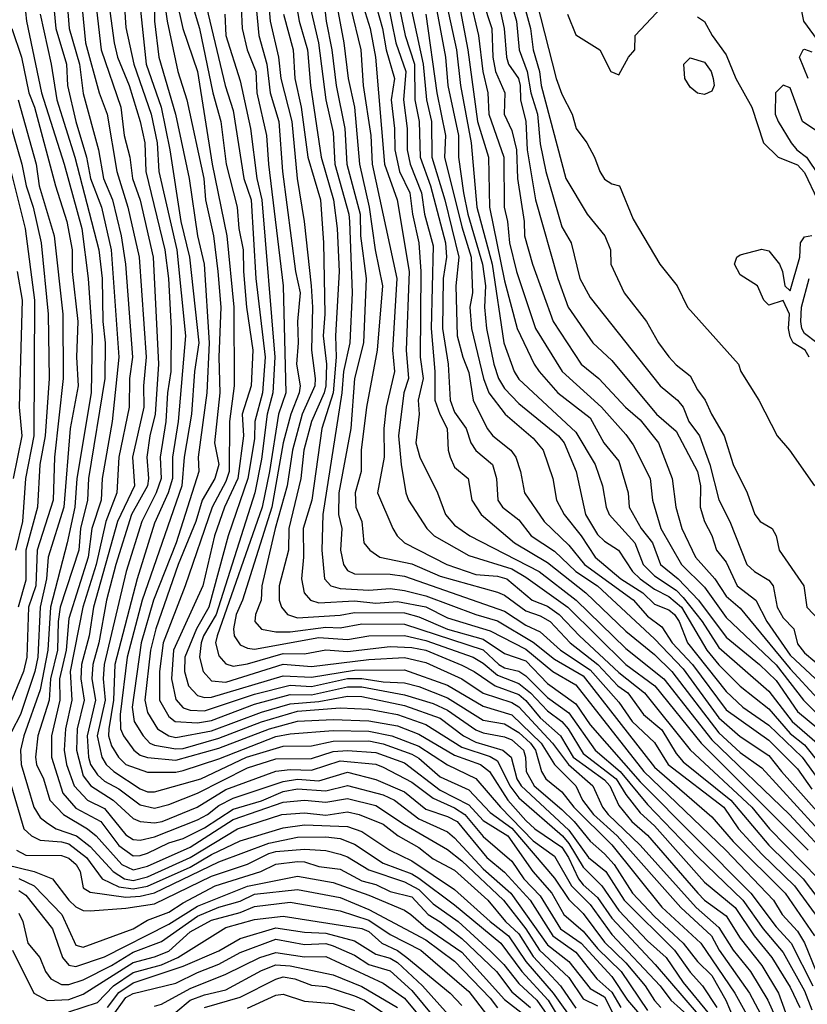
# Model space of a CAD drawing. Header units: metres. Extents: x -51132 to -49532, y -231222 to -229437.
# Tile 503 of 656: x -49633 to -49578, y -230278 to -230209. Entities that reach past the tile are written whole.
import ezdxf

# ---------------------------------------------------------------- set-up
doc = ezdxf.new("R2010")
doc.units = ezdxf.units.M
for name, color, linetype in [('CONTOUR_HALF', 8, 'Continuous'), ('CONTOUR_INDEX', 1, 'Continuous'), ('CONTOUR_INTER', 3, 'Continuous')]:
    doc.layers.add(name, color=color, linetype=linetype)

msp = doc.modelspace()

# ---------------------------------------------------------------- linework, layer by layer
at = {"layer": 'CONTOUR_HALF'}
for points, elevation in [([(-49603.535, -230201.259), (-49601.64, -230211.259), (-49600.973, -230216.259), (-49600.205, -230218.759), (-49600.139, -230222.259), (-49599.08, -230227.41), (-49598.2, -230230.759), (-49597.007, -230233.259), (-49596.659, -230233.759), (-49595.341, -230235.259), (-49593.08, -230237.013), (-49592.125, -230238.759), (-49591.08, -230240.027), (-49590.437, -230242.259), (-49590.365, -230243.259), (-49589.524, -230244.759), (-49588.734, -230245.759), (-49588.176, -230247.259), (-49586.93, -230248.259), (-49585.509, -230249.759), (-49583.58, -230252.344), (-49581.243, -230254.259), (-49580.08, -230255.376), (-49578.58, -230257.559), (-49577.08, -230258.781)], 32.5), ([(-49629.04, -230204.259), (-49628.417, -230210.759), (-49627.463, -230214.259), (-49626.895, -230215.759), (-49626.206, -230219.759), (-49625.444, -230222.259), (-49624.656, -230225.759), (-49624.17, -230232.759), (-49624.343, -230234.759), (-49624.319, -230236.259), (-49625.117, -230239.759), (-49624.969, -230241.759), (-49626.178, -230244.259), (-49627.854, -230250.259), (-49628.163, -230252.259), (-49628.689, -230254.259), (-49628.745, -230255.259), (-49628.506, -230256.759), (-49628.983, -230258.759), (-49629.043, -230260.259), (-49628.58, -230262.044), (-49628.044, -230262.759), (-49626.466, -230263.759), (-49625.08, -230265.043), (-49624.58, -230265.26), (-49623.58, -230265.346), (-49623.04, -230265.259), (-49620.596, -230264.259), (-49618.58, -230263.01), (-49615.08, -230261.732), (-49614.08, -230261.608), (-49612.58, -230261.663), (-49610.58, -230261.014), (-49608.08, -230261.246), (-49607.58, -230261.453), (-49605.58, -230262.498), (-49604.08, -230263.625), (-49602.58, -230264.285), (-49601.85, -230264.759), (-49600.58, -230266.297), (-49598.58, -230268.016), (-49597.735, -230269.259), (-49596.58, -230270.464), (-49595.165, -230272.759), (-49593.728, -230273.759), (-49591.58, -230276.095), (-49590.466, -230277.759), (-49589.08, -230279.395)], 46.5), ([(-49630.96, -230204.759), (-49630.488, -230209.759), (-49629.739, -230212.259), (-49629.672, -230213.759), (-49629.088, -230216.259), (-49628.339, -230218.759), (-49628.055, -230220.259), (-49627.288, -230222.259), (-49626.611, -230225.259), (-49626.077, -230232.759), (-49626.545, -230237.259), (-49627.243, -230241.259), (-49627.32, -230242.759), (-49627.976, -230244.759), (-49628.23, -230246.759), (-49629.58, -230251.043), (-49629.756, -230253.259), (-49630.236, -230255.259), (-49630.195, -230256.759), (-49630.796, -230259.259), (-49630.791, -230260.759), (-49629.985, -230263.259), (-49629.08, -230264.315), (-49627.325, -230265.259), (-49626.08, -230266.93), (-49625.08, -230267.652), (-49624.58, -230267.642), (-49624.08, -230267.469), (-49622.58, -230266.74), (-49621.58, -230266.432), (-49620.08, -230265.691), (-49618.08, -230264.39), (-49616.08, -230263.803), (-49614.58, -230263.162), (-49613.58, -230262.973), (-49611.58, -230263.111), (-49610.08, -230262.736), (-49607.58, -230263.396), (-49606.779, -230263.759), (-49605.08, -230265.056), (-49603.08, -230265.969), (-49602.58, -230266.399), (-49600.58, -230268.556), (-49598.631, -230270.259), (-49596.08, -230273.87), (-49594.58, -230275.04), (-49593.08, -230276.944), (-49592.08, -230277.531), (-49591.455, -230278.759)], 47.5), ([(-49627.221, -230204.759), (-49626.407, -230210.759), (-49626.173, -230211.759), (-49625.344, -230213.759), (-49624.574, -230216.259), (-49624.256, -230217.759), (-49624.187, -230219.759), (-49622.849, -230225.259), (-49622.603, -230227.259), (-49622.412, -230230.759), (-49622.448, -230233.759), (-49622.676, -230235.259), (-49622.785, -230237.259), (-49623.184, -230239.759), (-49623.118, -230241.259), (-49623.458, -230242.259), (-49624.465, -230244.259), (-49625.566, -230247.759), (-49627.099, -230254.259), (-49627.183, -230255.259), (-49627.031, -230256.759), (-49627.593, -230259.259), (-49627.27, -230260.759), (-49626.956, -230261.259), (-49626.431, -230261.759), (-49624.58, -230262.959), (-49624.08, -230263.175), (-49623.58, -230263.186), (-49620.341, -230262.259), (-49617.138, -230260.759), (-49614.58, -230259.978), (-49612.58, -230259.962), (-49611.08, -230259.628), (-49608.58, -230259.61), (-49607.58, -230259.819), (-49605.58, -230260.545), (-49605.08, -230260.823), (-49603.58, -230262.117), (-49601.58, -230263.028), (-49600.08, -230264.616), (-49598.58, -230265.729), (-49595.58, -230269.221), (-49594.58, -230270.698), (-49593.58, -230271.695), (-49592.08, -230273.692), (-49590.58, -230275.147), (-49589.231, -230276.759), (-49588.58, -230277.786), (-49588.14, -230278.259)], 45.5), ([(-49623.326, -230204.759), (-49622.692, -230209.259), (-49621.946, -230212.759), (-49621.327, -230214.759), (-49620.131, -230220.259), (-49620.011, -230221.759), (-49619.453, -230224.259), (-49619.142, -230226.759), (-49618.932, -230229.259), (-49619.076, -230232.759), (-49619.017, -230235.259), (-49619.38, -230238.759), (-49619.088, -230240.259), (-49619.353, -230241.259), (-49620.232, -230242.759), (-49620.691, -230244.259), (-49621.919, -230247.259), (-49623.497, -230251.759), (-49623.857, -230253.259), (-49624.251, -230256.759), (-49624.08, -230257.617), (-49623.376, -230258.759), (-49622.58, -230259.254), (-49622.08, -230259.366), (-49619.58, -230258.901), (-49616.08, -230257.59), (-49614.08, -230257.006), (-49612.08, -230256.865), (-49610.08, -230256.49), (-49609.08, -230256.508), (-49606.08, -230257.137), (-49603.58, -230258.027), (-49601.958, -230259.259), (-49601.08, -230259.692), (-49599.204, -230260.259), (-49598.619, -230260.759), (-49598.223, -230262.259), (-49597.911, -230262.759), (-49594.58, -230265.848), (-49593.202, -230267.759), (-49591.984, -230268.759), (-49590.719, -230270.759), (-49587.182, -230274.259), (-49586.08, -230275.793), (-49585.215, -230276.759), (-49584.219, -230278.259)], 43.5), ([(-49597.37, -230205.759), (-49595.467, -230213.259), (-49595.08, -230214.357), (-49594.347, -230215.759), (-49594.078, -230216.759), (-49593.328, -230217.759), (-49592.777, -230218.759), (-49592.406, -230219.759), (-49592.08, -230220.309), (-49591.58, -230220.625), (-49591.03, -230220.759), (-49590.08, -230223.096), (-49588.204, -230226.259), (-49586.998, -230227.759), (-49586.279, -230229.259), (-49582.706, -230233.259), (-49582.547, -230233.759), (-49581.282, -230235.759), (-49579.992, -230238.259), (-49579.141, -230239.259), (-49577.384, -230241.759)], 29.5), ([(-49578.58, -230207.091), (-49578.145, -230209.259), (-49576.58, -230211.41)], 28.5), ([(-49632.743, -230207.259), (-49632.54, -230209.259), (-49631.478, -230214.259), (-49629.898, -230219.259), (-49628.657, -230223.759), (-49628.212, -230227.259), (-49627.943, -230231.259), (-49628.016, -230235.259), (-49629.02, -230241.259), (-49629.162, -230243.259), (-49629.687, -230245.759), (-49630.865, -230250.259), (-49631.047, -230253.259), (-49631.58, -230256.038), (-49632.726, -230259.259), (-49632.95, -230260.259), (-49632.913, -230261.259), (-49632.023, -230264.259), (-49631.58, -230264.972), (-49631.08, -230265.371), (-49630.461, -230265.759), (-49629.033, -230266.259), (-49628.08, -230267.008), (-49626.463, -230268.759), (-49625.688, -230269.259), (-49625.08, -230269.382), (-49624.08, -230269.128), (-49621.08, -230267.779), (-49617.773, -230265.759), (-49614.659, -230264.759), (-49613.08, -230264.639), (-49611.58, -230264.808), (-49610.08, -230264.565), (-49609.247, -230264.759), (-49607.58, -230265.446), (-49606.516, -230266.259), (-49605.08, -230267.069), (-49604.08, -230267.868), (-49602.58, -230268.663), (-49600.259, -230270.759), (-49599.014, -230272.259), (-49598.08, -230273.123), (-49597.08, -230274.687), (-49595.163, -230276.759), (-49594.08, -230278.302)], 48.5), ([(-49621.166, -230207.259), (-49620.437, -230209.759), (-49619.496, -230214.259), (-49618.937, -230216.259), (-49618.56, -230219.259), (-49617.794, -230222.259), (-49617.667, -230223.759), (-49617.365, -230225.259), (-49617.36, -230226.759), (-49617.13, -230229.259), (-49616.708, -230232.259), (-49616.804, -230234.759), (-49617.441, -230236.759), (-49617.35, -230238.259), (-49617.754, -230241.259), (-49618.672, -230243.259), (-49619.381, -230245.259), (-49620.192, -230248.759), (-49622.24, -230253.259), (-49622.398, -230255.259), (-49622.08, -230256.703), (-49621.58, -230257.287), (-49621.08, -230257.455), (-49620.08, -230257.501), (-49616.58, -230256.34), (-49614.08, -230255.712), (-49612.58, -230255.794), (-49610.08, -230255.244), (-49609.08, -230255.234), (-49607.58, -230255.477), (-49606.08, -230255.554), (-49605.08, -230255.815), (-49603.08, -230256.592), (-49600.58, -230258.151), (-49599.08, -230258.413), (-49598.08, -230259.024), (-49597.263, -230259.759), (-49596.923, -230260.259), (-49596.486, -230261.759), (-49596.179, -230262.259), (-49595.08, -230263.169), (-49594.238, -230264.259), (-49591.58, -230266.888), (-49588.08, -230271.238), (-49585.348, -230273.759), (-49582.954, -230277.259), (-49581.304, -230280.259)], 42.5), ([(-49616.52, -230207.759), (-49616.285, -230210.259), (-49615.723, -230212.259), (-49615.477, -230214.259), (-49614.868, -230216.259), (-49614.612, -230219.759), (-49613.71, -230226.759), (-49613.376, -230228.259), (-49613.565, -230230.259), (-49613.52, -230231.759), (-49613.637, -230233.259), (-49613.394, -230234.759), (-49613.457, -230235.259), (-49614.046, -230236.759), (-49614.573, -230238.759), (-49615.373, -230243.259), (-49617.41, -230249.759), (-49617.862, -230250.759), (-49618.055, -230251.759), (-49618.01, -230252.259), (-49617.58, -230252.887), (-49617.08, -230253.125), (-49616.58, -230253.182), (-49612.08, -230252.387), (-49610.08, -230252.522), (-49608.58, -230252.265), (-49606.08, -230252.231), (-49604.58, -230252.593), (-49601.282, -230253.759), (-49600.58, -230254.178), (-49599.58, -230255.022), (-49598.08, -230255.588), (-49597.26, -230256.259), (-49596.08, -230257.51), (-49595.071, -230258.259), (-49594.632, -230258.759), (-49593.58, -230260.494), (-49591.271, -230262.259), (-49590.58, -230263.371), (-49589.58, -230264.638), (-49588.58, -230265.547), (-49585.08, -230269.491), (-49582.94, -230271.259), (-49581.614, -230273.259), (-49580.362, -230274.759), (-49579.08, -230276.847), (-49578.42, -230278.259)], 40.5), ([(-49607.296, -230207.759), (-49606.695, -230210.759), (-49605.984, -230212.759), (-49606.158, -230214.759), (-49605.905, -230216.759), (-49605.902, -230218.259), (-49605.675, -230219.259), (-49604.896, -230221.259), (-49604.694, -230222.759), (-49604.08, -230224.977), (-49604.215, -230230.759), (-49603.951, -230233.759), (-49603.952, -230235.759), (-49603.618, -230236.759), (-49603.098, -230237.759), (-49603.037, -230239.259), (-49602.884, -230239.759), (-49602.58, -230240.461), (-49601.637, -230241.259), (-49601.372, -230242.759), (-49600.708, -230243.759), (-49598.394, -230245.759), (-49596.08, -230247.122), (-49593.381, -230249.259), (-49590.58, -230251.937), (-49588.58, -230253.564), (-49587.365, -230254.759), (-49584.08, -230259.041), (-49582.58, -230260.431), (-49581.08, -230261.495), (-49574.902, -230268.259)], 35.5), ([(-49605.843, -230207.259), (-49604.771, -230212.259), (-49604.537, -230214.759), (-49604.19, -230216.259), (-49604.169, -230218.759), (-49603.26, -230221.759), (-49602.275, -230225.759), (-49602.497, -230227.759), (-49602.396, -230231.259), (-49602.007, -230232.759), (-49601.58, -230233.829), (-49601.265, -230235.759), (-49600.3, -230237.759), (-49599.898, -230238.259), (-49598.637, -230239.259), (-49598.297, -230239.759), (-49597.96, -230240.759), (-49597.693, -230242.259), (-49596.298, -230244.259), (-49594.58, -230245.918), (-49593.486, -230247.259), (-49590.08, -230249.737), (-49589.08, -230250.888), (-49588.08, -230251.626), (-49587.343, -230252.759), (-49585.918, -230254.259), (-49583.58, -230257.432), (-49580.58, -230259.559), (-49578.58, -230261.561), (-49577.58, -230262.978)], 34.5), ([(-49603.968, -230207.759), (-49603.219, -230211.759), (-49603.046, -230213.759), (-49602.314, -230217.259), (-49602.298, -230218.759), (-49601.942, -230221.259), (-49601.645, -230222.759), (-49600.612, -230226.259), (-49600.403, -230227.759), (-49600.475, -230229.259), (-49600.332, -230230.759), (-49599.831, -230233.259), (-49599.506, -230234.259), (-49599.08, -230234.947), (-49598.08, -230235.992), (-49595.312, -230238.259), (-49594.897, -230238.759), (-49594.075, -230240.759), (-49593.425, -230243.759), (-49592.58, -230245.166), (-49592.08, -230245.639), (-49591.097, -230246.259), (-49590.136, -230247.759), (-49589.593, -230248.259), (-49588.58, -230248.994), (-49587.58, -230249.516), (-49586.706, -230250.259), (-49584.918, -230253.259), (-49584.08, -230254.29), (-49582.58, -230255.786), (-49580.58, -230257.373), (-49579.08, -230259.084), (-49578.08, -230259.895), (-49576.989, -230261.259)], 33.5), ([(-49600.623, -230207.759), (-49599.97, -230209.759), (-49599.909, -230211.759), (-49599.713, -230212.759), (-49599.049, -230214.259), (-49599.096, -230215.759), (-49598.58, -230216.903), (-49598.246, -230218.259), (-49598.165, -230220.259), (-49597.703, -230223.259), (-49597.677, -230224.259), (-49597.12, -230226.259), (-49595.68, -230230.259), (-49593.711, -230233.259), (-49592.474, -230234.259), (-49590.608, -230236.259), (-49589.58, -230237.142), (-49588.295, -230238.759), (-49587.337, -230241.259), (-49587.084, -230243.259), (-49586.683, -230244.759), (-49585.724, -230246.759), (-49584.368, -230248.259), (-49583.58, -230249.488), (-49582.58, -230250.315), (-49579.08, -230254.577), (-49575.217, -230258.759)], 31.5), ([(-49598.801, -230207.259), (-49598.254, -230209.259), (-49598.05, -230211.259), (-49597.508, -230212.759), (-49597.24, -230214.259), (-49596.782, -230215.759), (-49596.58, -230217.822), (-49596.193, -230219.759), (-49595.08, -230223.65), (-49594.425, -230224.759), (-49593.82, -230227.259), (-49593.08, -230228.591), (-49588.183, -230234.759), (-49586.974, -230235.759), (-49586.572, -230236.259), (-49586.179, -230237.259), (-49585.433, -230238.259), (-49584.714, -230240.259), (-49584.08, -230242.751), (-49583.322, -230244.259), (-49582.122, -230247.259), (-49581.582, -230247.759), (-49580.58, -230248.366), (-49580.281, -230248.759), (-49579.991, -230250.259), (-49579.58, -230251), (-49578.838, -230251.759), (-49578.58, -230252.821), (-49578.08, -230253.451), (-49575.922, -230255.259)], 30.5), ([(-49624.572, -230208.259), (-49624.16, -230212.259), (-49623.117, -230215.259), (-49622.497, -230218.259), (-49621.728, -230223.259), (-49621.129, -230225.759), (-49620.483, -230231.759), (-49620.77, -230233.759), (-49620.994, -230236.759), (-49621.515, -230239.759), (-49621.657, -230241.759), (-49624.434, -230249.759), (-49625.493, -230253.759), (-49625.987, -230257.759), (-49625.951, -230258.759), (-49625.753, -230259.259), (-49625.036, -230260.259), (-49624.58, -230260.608), (-49624.08, -230260.763), (-49622.08, -230260.955), (-49619.08, -230260.112), (-49615.523, -230258.759), (-49613.58, -230258.241), (-49611.08, -230258.105), (-49608.58, -230258.206), (-49606.58, -230258.567), (-49605.08, -230259.13), (-49602.58, -230260.617), (-49600.755, -230261.259), (-49600.123, -230261.759), (-49598.852, -230263.759), (-49597.58, -230265.177), (-49596.957, -230265.759), (-49595.08, -230267.045), (-49594.611, -230267.759), (-49593.914, -230269.259), (-49593.58, -230269.673), (-49592.58, -230270.565), (-49591.58, -230272.018), (-49588.528, -230275.259), (-49585.525, -230278.759)], 44.5), ([(-49612.679, -230208.259), (-49612.096, -230210.759), (-49611.577, -230214.759), (-49611.08, -230217.034), (-49610.949, -230219.259), (-49609.975, -230222.759), (-49609.932, -230223.259), (-49609.751, -230228.259), (-49609.904, -230231.759), (-49610.344, -230233.759), (-49610.459, -230235.259), (-49611.792, -230243.759), (-49611.874, -230246.259), (-49611.678, -230248.259), (-49611.237, -230248.759), (-49610.58, -230248.936), (-49608.58, -230249.058), (-49607.08, -230248.951), (-49606.08, -230249.082), (-49604.58, -230249.461), (-49601.08, -230250.776), (-49599.58, -230251.209), (-49597.08, -230252.712), (-49595.58, -230253.886), (-49593.58, -230255.052), (-49588.58, -230261.445), (-49584.58, -230264.929), (-49583.08, -230266.64), (-49579.449, -230270.259), (-49577.386, -230273.259)], 38.5), ([(-49610.793, -230208.259), (-49610.325, -230210.759), (-49610.029, -230213.259), (-49609.583, -230215.259), (-49609.232, -230219.259), (-49608.562, -230222.259), (-49608.139, -230225.259), (-49607.616, -230227.759), (-49607.987, -230232.259), (-49608.74, -230236.259), (-49609.104, -230239.259), (-49609.12, -230240.759), (-49609.527, -230242.259), (-49609.487, -230243.259), (-49609.07, -230244.259), (-49608.929, -230245.759), (-49608.51, -230246.259), (-49607.816, -230246.759), (-49605.58, -230247.223), (-49603.58, -230248.073), (-49599.58, -230249.207), (-49599.08, -230249.404), (-49597.58, -230250.5), (-49596.58, -230250.856), (-49595.896, -230251.259), (-49594.492, -230252.759), (-49592.554, -230254.259), (-49591.156, -230255.759), (-49590.458, -230256.259), (-49589.356, -230257.759), (-49588.08, -230258.837), (-49587.08, -230260.487), (-49586.58, -230261.087), (-49583.247, -230263.759), (-49580.58, -230266.897), (-49578.169, -230269.259), (-49576.58, -230271.382)], 37.5), ([(-49608.951, -230208.259), (-49608.475, -230209.759), (-49608.119, -230211.759), (-49607.481, -230219.259), (-49606.592, -230221.759), (-49605.746, -230226.759), (-49605.96, -230232.259), (-49605.805, -230234.259), (-49606.131, -230235.259), (-49606.506, -230238.259), (-49606.312, -230240.259), (-49605.995, -230242.259), (-49605.812, -230242.759), (-49604.509, -230244.759), (-49603.998, -230245.259), (-49601.58, -230246.633), (-49598.58, -230247.581), (-49597.58, -230248.15), (-49594.643, -230250.259), (-49590.58, -230254.269), (-49588.573, -230255.759), (-49585.325, -230259.759), (-49577.823, -230267.259)], 36.5), ([(-49618.657, -230208.759), (-49618.587, -230210.259), (-49617.58, -230213.433), (-49616.861, -230216.759), (-49616.414, -230220.259), (-49616.056, -230221.759), (-49615.158, -230232.759), (-49615.307, -230235.259), (-49615.688, -230236.759), (-49616.08, -230239.898), (-49616.547, -230242.259), (-49619.273, -230250.759), (-49620.149, -230252.259), (-49620.315, -230252.759), (-49620.424, -230253.759), (-49620.183, -230254.759), (-49619.58, -230255.417), (-49618.58, -230255.503), (-49614.58, -230254.243), (-49612.58, -230254.406), (-49608.58, -230253.916), (-49606.08, -230253.773), (-49604.58, -230254.118), (-49602.08, -230255.26), (-49600.58, -230256.279), (-49598.58, -230256.916), (-49598.08, -230257.231), (-49595.717, -230259.759), (-49594.604, -230261.259), (-49592.904, -230262.759), (-49592.218, -230264.259), (-49591.829, -230264.759), (-49589.58, -230266.909), (-49585.665, -230271.259), (-49584.08, -230272.659), (-49583.08, -230274.256), (-49581.874, -230275.759), (-49580.651, -230277.759), (-49579.536, -230280.259)], 41.5), ([(-49614.555, -230208.759), (-49613.88, -230211.259), (-49613.759, -230213.259), (-49613.31, -230215.259), (-49612.843, -230218.759), (-49611.972, -230221.759), (-49611.747, -230224.759), (-49611.667, -230229.759), (-49611.784, -230231.259), (-49611.531, -230233.259), (-49611.582, -230234.759), (-49611.695, -230235.259), (-49612.59, -230237.259), (-49613.122, -230239.259), (-49613.343, -230241.259), (-49614.181, -230244.759), (-49614.197, -230246.259), (-49614.849, -230248.759), (-49614.862, -230249.759), (-49614.697, -230250.259), (-49614.276, -230250.759), (-49613.58, -230250.996), (-49610.58, -230250.805), (-49609.58, -230250.619), (-49606.08, -230250.66), (-49605.08, -230250.931), (-49603.08, -230251.785), (-49600.58, -230252.499), (-49599.08, -230253.492), (-49597.58, -230254.003), (-49596.08, -230255.585), (-49594.08, -230257.009), (-49593.08, -230258.493), (-49589.58, -230262.476), (-49581.836, -230270.259), (-49580.08, -230272.623), (-49579.017, -230273.759), (-49577.496, -230276.759)], 39.5), ([(-49586.525, -230212.259), (-49586.08, -230211.82), (-49585.08, -230212.117), (-49584.627, -230212.759), (-49584.49, -230213.259), (-49584.406, -230213.759), (-49584.58, -230214.156), (-49585.08, -230214.379), (-49585.58, -230214.288), (-49586.08, -230213.864), (-49586.461, -230213.259), (-49586.525, -230212.259)], 29.5), ([(-49579.58, -230213.737), (-49580.122, -230214.259), (-49580.131, -230215.759), (-49579.941, -230216.259), (-49579.01, -230217.759), (-49578.614, -230218.259), (-49577.943, -230218.759), (-49577.08, -230220.054), (-49576.58, -230220.48), (-49576.08, -230220.342), (-49575.985, -230219.759), (-49576.624, -230217.759), (-49577.08, -230217.045), (-49578.217, -230216.259), (-49579.08, -230213.901), (-49579.58, -230213.737)], 28.5), ([(-49634.776, -230215.259), (-49632.641, -230223.759), (-49631.98, -230228.759), (-49632.023, -230238.259), (-49632.611, -230241.259), (-49632.826, -230244.259), (-49633.308, -230246.259)], 50.5), ([(-49633.115, -230214.759), (-49631.852, -230219.259), (-49631.65, -230220.759), (-49630.593, -230224.259), (-49629.986, -230229.759), (-49629.963, -230234.259), (-49630.582, -230239.759), (-49630.665, -230242.759), (-49631.803, -230246.259), (-49631.885, -230248.759), (-49632.392, -230250.259), (-49632.507, -230253.759), (-49632.746, -230254.759), (-49634.427, -230258.759)], 49.5), ([(-49577.768, -230232.759), (-49578.032, -230232.259), (-49578.87, -230231.759), (-49579.08, -230231.325), (-49579.197, -230230.759), (-49579.142, -230229.759), (-49579.58, -230228.804), (-49580.58, -230229.127), (-49580.937, -230228.759), (-49581.377, -230227.759), (-49582.58, -230226.993), (-49582.993, -230226.259), (-49582.817, -230225.759), (-49582.58, -230225.596), (-49581.08, -230225.198), (-49580.58, -230225.312), (-49579.847, -230226.259), (-49579.618, -230226.759), (-49579.469, -230227.759), (-49579.08, -230228.119), (-49578.405, -230225.759), (-49578.377, -230224.759), (-49578.08, -230224.35), (-49577.58, -230224.253)], 29.5), ([(-49633.227, -230267.259), (-49632.58, -230267.617), (-49630.08, -230267.62), (-49629.58, -230267.82), (-49629.066, -230268.259), (-49628.779, -230268.759), (-49628.58, -230269.893), (-49628.08, -230270.206), (-49625.58, -230270.55), (-49624.58, -230270.474), (-49623.58, -230270.235), (-49619.08, -230268.064), (-49615.58, -230266.768), (-49613.58, -230266.352), (-49611.58, -230266.331), (-49610.58, -230266.451), (-49609.58, -230266.832), (-49607.58, -230268.164), (-49605.58, -230268.922), (-49605.08, -230269.223), (-49602.58, -230271.093), (-49599.349, -230273.759), (-49597.865, -230275.759), (-49596.036, -230277.759), (-49594.58, -230280.145)], 49.5), ([(-49633.08, -230269.243), (-49632.005, -230269.759), (-49630.063, -230271.759), (-49629.08, -230273.91), (-49628.58, -230274.047), (-49625.08, -230272.769), (-49624.08, -230272.153), (-49622.58, -230271.595), (-49621.58, -230270.938), (-49619.33, -230269.759), (-49616.129, -230268.759), (-49615.08, -230268.226), (-49613.58, -230268.04), (-49613.08, -230268.079), (-49612.08, -230268.405), (-49610.58, -230268.579), (-49609.08, -230269.392), (-49608.08, -230269.663), (-49607.08, -230270.14), (-49605.58, -230270.528), (-49604.434, -230271.759), (-49603.58, -230272.27), (-49602.08, -230273.443), (-49599.639, -230275.759), (-49598.58, -230277.174), (-49597.264, -230278.259)], 50.5), ([(-49633.08, -230271.677), (-49632.79, -230272.259), (-49632.44, -230273.759), (-49631.597, -230274.759), (-49631.205, -230275.759), (-49630.834, -230276.259), (-49630.08, -230276.654), (-49629.58, -230276.65), (-49628.58, -230276.32), (-49626.58, -230275.333), (-49625.08, -230274.388), (-49623.08, -230273.645), (-49620.58, -230271.871), (-49619.08, -230271.254), (-49617.58, -230270.825), (-49616.58, -230270.341), (-49613.58, -230270.017), (-49610.58, -230270.558), (-49608.58, -230271.398), (-49604.58, -230273.543), (-49602.58, -230275.014), (-49600.08, -230277.617), (-49599.58, -230278.291)], 51.5), ([(-49629.58, -230278.574), (-49627.58, -230277.908), (-49626.459, -230276.759), (-49625.08, -230275.809), (-49623.08, -230275.276), (-49621.944, -230274.759), (-49618.58, -230272.68), (-49616.58, -230272.099), (-49614.58, -230271.868), (-49609.08, -230272.741), (-49608.58, -230272.946), (-49607.68, -230273.759), (-49606.58, -230274.275), (-49605.925, -230274.759), (-49602.885, -230277.259), (-49602.08, -230278.123)], 52.5), ([(-49626.58, -230278.974), (-49625.58, -230277.576), (-49625.08, -230277.279), (-49622.08, -230276.564), (-49620.58, -230275.811), (-49619.08, -230275.237), (-49617.58, -230274.421), (-49615.08, -230273.476), (-49613.08, -230273.861), (-49611.58, -230273.792), (-49611.08, -230273.942), (-49609.58, -230274.595), (-49608.58, -230275.254), (-49607.08, -230275.705), (-49605.58, -230277.086), (-49603.08, -230280.091)], 53.5), ([(-49622.08, -230278.604), (-49621.073, -230277.759), (-49620.08, -230277.379), (-49618.58, -230277.031), (-49616.08, -230275.676), (-49615.08, -230275.29), (-49614.08, -230275.346), (-49611.08, -230275.984), (-49609.08, -230276.796), (-49606.58, -230278.269)], 54.5), ([(-49617.08, -230278.32), (-49615.08, -230277.412), (-49614.58, -230277.333), (-49613.08, -230277.814), (-49611.08, -230277.99), (-49609.58, -230278.466)], 55.5)]:
    msp.add_lwpolyline(points, dxfattribs=dict(at, elevation=elevation))
at = {"layer": 'CONTOUR_INDEX'}
for points, elevation in [([(-49615.912, -230204.259), (-49615.475, -230209.259), (-49614.901, -230211.759), (-49614.728, -230213.259), (-49613.976, -230216.259), (-49613.603, -230220.259), (-49613.107, -230223.259), (-49612.61, -230227.759), (-49612.513, -230229.259), (-49612.591, -230232.259), (-49612.34, -230234.259), (-49612.36, -230234.759), (-49613.254, -230236.759), (-49613.916, -230239.259), (-49614.305, -230241.759), (-49615.142, -230244.759), (-49616.068, -230248.759), (-49616.12, -230249.759), (-49616.501, -230250.759), (-49616.553, -230251.259), (-49616.08, -230251.8), (-49615.08, -230251.976), (-49614.08, -230251.978), (-49611.58, -230251.645), (-49610.58, -230251.707), (-49609.08, -230251.424), (-49606.08, -230251.445), (-49600.58, -230253.249), (-49599.488, -230254.259), (-49599.08, -230254.499), (-49598.08, -230254.735), (-49597.58, -230255.052), (-49596.08, -230256.566), (-49594.58, -230257.643), (-49592.729, -230260.259), (-49590.977, -230261.759), (-49589.08, -230264.061), (-49585.58, -230267.698), (-49582.395, -230270.759), (-49580.974, -230272.759), (-49579.58, -230274.416), (-49578.08, -230277.092), (-49577.58, -230278.429)], 40), ([(-49606.555, -230207.759), (-49606.044, -230210.259), (-49605.383, -230212.259), (-49605.357, -230214.759), (-49605.059, -230216.259), (-49604.985, -230218.759), (-49604.267, -230220.759), (-49603.211, -230224.759), (-49603.152, -230225.759), (-49603.387, -230227.259), (-49603.422, -230230.759), (-49603.024, -230233.259), (-49602.882, -230235.759), (-49602.58, -230236.619), (-49601.766, -230237.759), (-49601.447, -230238.759), (-49601.08, -230239.285), (-49599.932, -230240.259), (-49599.655, -230241.259), (-49599.55, -230242.759), (-49599.216, -230243.259), (-49598.08, -230244.139), (-49597.21, -230245.259), (-49595.58, -230246.331), (-49594.086, -230247.759), (-49592.568, -230248.759), (-49588.58, -230252.479), (-49586.58, -230254.558), (-49584.08, -230257.987), (-49582.58, -230259.309), (-49580.58, -230260.622), (-49579.697, -230261.759), (-49574.324, -230267.759)], 35), ([(-49597.933, -230207.259), (-49597.256, -230209.759), (-49597.085, -230211.259), (-49596.633, -230212.759), (-49596.509, -230213.759), (-49594.798, -230220.259), (-49593.295, -230222.759), (-49592.051, -230224.259), (-49591.663, -230225.259), (-49591.632, -230226.259), (-49590.713, -230228.259), (-49589.136, -230230.259), (-49588.299, -230231.759), (-49587.58, -230232.73), (-49587.08, -230233.291), (-49586.08, -230234.054), (-49585.58, -230235.054), (-49585.043, -230235.759), (-49584.6, -230236.759), (-49583.701, -230238.259), (-49583.077, -230240.259), (-49582.108, -230242.259), (-49581.573, -230243.759), (-49581.18, -230244.259), (-49580.34, -230244.759), (-49580.066, -230245.259), (-49579.851, -230246.259), (-49578.129, -230248.759), (-49577.913, -230250.259), (-49575.551, -230252.759)], 30), ([(-49625.673, -230208.259), (-49625.58, -230209.687), (-49625.032, -230212.259), (-49623.814, -230215.759), (-49623.392, -230217.759), (-49623.269, -230219.759), (-49622.021, -230225.259), (-49621.41, -230231.259), (-49621.913, -230237.259), (-49622.32, -230239.759), (-49622.322, -230241.259), (-49622.62, -230242.259), (-49623.58, -230244.384), (-49624.8, -230248.259), (-49626.352, -230254.259), (-49626.444, -230256.759), (-49626.779, -230258.759), (-49626.795, -230259.259), (-49626.58, -230259.955), (-49626.105, -230260.759), (-49625.589, -230261.259), (-49624.08, -230261.797), (-49622.08, -230261.796), (-49621.58, -230261.691), (-49619.08, -230260.869), (-49615.08, -230259.308), (-49614.08, -230259.119), (-49611.08, -230258.89), (-49608.58, -230258.936), (-49606.963, -230259.259), (-49605.08, -230259.98), (-49603.08, -230261.297), (-49601.08, -230262.251), (-49599.367, -230264.259), (-49597.08, -230266.597), (-49595.58, -230267.688), (-49594.385, -230269.759), (-49593.08, -230271.063), (-49591.58, -230273.165), (-49588.191, -230276.759), (-49587.436, -230277.759), (-49586.08, -230278.96)], 45), ([(-49633.726, -230216.259), (-49632.873, -230219.259), (-49632.57, -230220.759), (-49632.071, -230222.259), (-49631.513, -230224.759), (-49631.019, -230229.759), (-49630.961, -230234.259), (-49631.231, -230238.259), (-49631.602, -230240.259), (-49631.76, -230243.259), (-49632.592, -230246.259), (-49632.58, -230248.371), (-49633.127, -230250.259)], 50), ([(-49577.232, -230231.759), (-49578.08, -230231.107), (-49578.279, -230230.759), (-49578.341, -230230.259), (-49578.303, -230229.259), (-49577.751, -230227.259)], 30), ([(-49634.017, -230268.259), (-49632.009, -230268.759), (-49630.717, -230269.259), (-49629.583, -230270.759), (-49629.08, -230271.224), (-49628.58, -230271.476), (-49628.08, -230271.507), (-49625.58, -230271.319), (-49623.58, -230271.017), (-49619.58, -230269.083), (-49617.08, -230268.248), (-49615.58, -230267.486), (-49615.08, -230267.359), (-49613.08, -230267.177), (-49611.58, -230267.282), (-49610.58, -230267.537), (-49610.08, -230267.718), (-49608.58, -230268.633), (-49606.08, -230269.462), (-49605.08, -230269.999), (-49604.08, -230271.016), (-49602.315, -230272.259), (-49600.08, -230274.312), (-49599.126, -230275.259), (-49598.08, -230276.592), (-49596.813, -230277.759), (-49596.112, -230278.759)], 50), ([(-49620.08, -230278.262), (-49617.58, -230277.533), (-49615.08, -230276.273), (-49614.58, -230276.131), (-49613.749, -230276.259), (-49612.58, -230276.705), (-49611.58, -230276.79), (-49609.58, -230277.451), (-49608.889, -230277.759), (-49607.383, -230278.759)], 55)]:
    msp.add_lwpolyline(points, dxfattribs=dict(at, elevation=elevation))
at = {"layer": 'CONTOUR_INTER'}
for points, elevation in [([(-49604.733, -230200.759), (-49602.436, -230211.259), (-49602.163, -230213.759), (-49601.425, -230217.759), (-49601.019, -230222.259), (-49599.937, -230226.259), (-49599.13, -230231.759), (-49598.415, -230233.759), (-49598.08, -230234.294), (-49594.08, -230238.003), (-49592.746, -230240.259), (-49592.233, -230241.759), (-49591.967, -230243.259), (-49591.765, -230243.759), (-49589.973, -230245.759), (-49589.368, -230247.259), (-49588.58, -230248.065), (-49587.08, -230249.068), (-49586.58, -230249.578), (-49585.241, -230251.259), (-49584.08, -230253.072), (-49580.58, -230256.126), (-49578.957, -230258.259), (-49577.202, -230259.759)], 33), ([(-49628.298, -230202.759), (-49627.304, -230211.259), (-49625.946, -230215.259), (-49625.703, -230217.259), (-49625.3, -230218.759), (-49625.111, -230220.259), (-49624.58, -230221.774), (-49623.675, -230225.759), (-49623.3, -230233.259), (-49623.535, -230236.759), (-49623.916, -230238.259), (-49624.125, -230239.759), (-49623.99, -230241.259), (-49624.066, -230241.759), (-49625.183, -230243.759), (-49626.28, -230247.259), (-49626.943, -230249.759), (-49627.466, -230252.759), (-49627.905, -230254.259), (-49627.956, -230255.259), (-49627.699, -230256.759), (-49628.286, -230259.259), (-49628.199, -230260.759), (-49628.06, -230261.259), (-49627.58, -230261.987), (-49627.08, -230262.436), (-49626.08, -230262.97), (-49624.58, -230264.09), (-49623.58, -230264.316), (-49622.58, -230264.063), (-49620.58, -230263.266), (-49617.08, -230261.492), (-49615.08, -230260.877), (-49612.58, -230260.839), (-49611.08, -230260.364), (-49610.08, -230260.29), (-49608.08, -230260.429), (-49606.08, -230261.156), (-49603.58, -230263.049), (-49601.58, -230264.074), (-49600.58, -230265.183), (-49598.857, -230266.259), (-49597.099, -230268.759), (-49595.763, -230270.259), (-49594.927, -230271.759), (-49593.58, -230272.929), (-49592.58, -230274.129), (-49590.928, -230275.759), (-49589.08, -230278.471)], 46), ([(-49629.948, -230204.759), (-49629.563, -230209.759), (-49628.819, -230212.259), (-49628.58, -230214.313), (-49627.501, -230218.259), (-49627.154, -230220.259), (-49626.53, -230221.759), (-49625.923, -230224.259), (-49625.612, -230226.259), (-49625.129, -230232.759), (-49625.336, -230234.259), (-49625.358, -230236.259), (-49626.081, -230239.759), (-49626.212, -230242.259), (-49626.977, -230244.259), (-49627.664, -230247.259), (-49628.603, -230250.259), (-49629.488, -230254.759), (-49629.373, -230256.759), (-49629.807, -230258.759), (-49629.911, -230260.259), (-49629.729, -230261.259), (-49629.21, -230262.759), (-49628.266, -230263.759), (-49627.08, -230264.334), (-49625.58, -230266.18), (-49625.08, -230266.506), (-49624.58, -230266.561), (-49623.58, -230266.321), (-49620.58, -230265.14), (-49619.87, -230264.759), (-49619.08, -230264.133), (-49618.08, -230263.626), (-49614.58, -230262.445), (-49613.58, -230262.299), (-49612.08, -230262.4), (-49610.08, -230261.803), (-49608.08, -230262.317), (-49606.08, -230263.176), (-49604.58, -230264.39), (-49603.08, -230264.898), (-49602.385, -230265.259), (-49600.316, -230267.759), (-49599.08, -230268.805), (-49597.285, -230270.759), (-49595.689, -230273.259), (-49594.08, -230274.393), (-49592.616, -230276.259), (-49591.58, -230277.205), (-49590.937, -230278.259)], 47), ([(-49622.047, -230207.759), (-49621.587, -230209.759), (-49620.575, -230212.759), (-49619.55, -230219.259), (-49618.512, -230224.259), (-49618.017, -230229.259), (-49617.997, -230234.759), (-49618.333, -230237.259), (-49618.355, -230240.759), (-49618.58, -230241.466), (-49619.542, -230243.259), (-49621.43, -230248.759), (-49622.973, -230252.759), (-49623.223, -230254.759), (-49623.235, -230256.759), (-49622.58, -230257.904), (-49622.134, -230258.259), (-49620.58, -230258.353), (-49619.58, -230258.175), (-49616.58, -230257.05), (-49614.08, -230256.369), (-49612.58, -230256.377), (-49610.08, -230255.821), (-49609.08, -230255.817), (-49606.08, -230256.388), (-49604.08, -230256.989), (-49603.08, -230257.469), (-49601.08, -230258.841), (-49600.58, -230259.056), (-49599.08, -230259.317), (-49598.58, -230259.543), (-49597.763, -230260.259), (-49597.605, -230260.759), (-49597.559, -230261.759), (-49597.007, -230262.759), (-49595.08, -230264.408), (-49594.208, -230265.259), (-49593.08, -230266.639), (-49592.08, -230267.503), (-49591.414, -230268.259), (-49590.128, -230270.259), (-49588.58, -230271.908), (-49586.58, -230273.755), (-49585.58, -230275.041), (-49584.58, -230276.017), (-49583.599, -230277.759), (-49583.08, -230278.96)], 43), ([(-49620.171, -230207.259), (-49618.642, -230213.759), (-49618.08, -230215.51), (-49617.333, -230220.259), (-49616.812, -230221.759), (-49616.483, -230227.259), (-49615.824, -230232.759), (-49616.029, -230235.259), (-49616.567, -230237.259), (-49616.58, -230238.468), (-49617.054, -230241.259), (-49618.421, -230245.259), (-49619.777, -230250.259), (-49620.648, -230251.759), (-49621.464, -230253.759), (-49621.491, -230254.759), (-49621.193, -230255.759), (-49620.58, -230256.441), (-49620.08, -230256.577), (-49619.58, -230256.55), (-49614.58, -230255.049), (-49612.58, -230255.155), (-49609.58, -230254.67), (-49606.08, -230254.63), (-49603.08, -230255.708), (-49600.58, -230257.187), (-49598.58, -230257.794), (-49596.517, -230259.759), (-49595.574, -230261.259), (-49594.087, -230262.759), (-49593.613, -230263.759), (-49592.852, -230264.759), (-49591.196, -230266.259), (-49586.739, -230271.259), (-49584.585, -230273.259), (-49584.05, -230274.259), (-49581.927, -230277.259), (-49580.58, -230279.817)], 42), ([(-49613.707, -230207.759), (-49613.455, -230209.259), (-49612.86, -230211.259), (-49612.67, -230213.759), (-49611.913, -230218.759), (-49611.05, -230221.759), (-49610.803, -230223.759), (-49610.656, -230226.759), (-49610.912, -230231.259), (-49610.868, -230232.759), (-49611.079, -230235.259), (-49611.862, -230237.759), (-49612.563, -230242.759), (-49613.17, -230244.759), (-49613.148, -230246.759), (-49613.294, -230248.259), (-49613.094, -230249.259), (-49612.673, -230249.759), (-49612.08, -230249.941), (-49609.58, -230249.812), (-49608.08, -230249.962), (-49606.58, -230249.846), (-49604.58, -230250.234), (-49603.08, -230250.989), (-49600.08, -230251.918), (-49597.58, -230253.193), (-49595.699, -230254.759), (-49594.08, -230255.682), (-49589.322, -230261.759), (-49583.597, -230267.259), (-49580.265, -230270.759), (-49579.656, -230271.759), (-49578.58, -230272.935), (-49578.08, -230273.736), (-49576.458, -230277.759)], 39), ([(-49611.721, -230207.759), (-49611.563, -230209.259), (-49611.159, -230211.259), (-49610.865, -230213.759), (-49610.252, -230216.759), (-49610.112, -230219.259), (-49609.181, -230222.759), (-49609.159, -230224.259), (-49608.759, -230227.259), (-49608.946, -230231.759), (-49609.583, -230234.259), (-49609.835, -230237.759), (-49610.667, -230242.259), (-49610.705, -230243.759), (-49610.47, -230244.759), (-49610.565, -230246.259), (-49610.344, -230247.259), (-49610.08, -230247.694), (-49609.58, -230247.909), (-49607.08, -230247.936), (-49606.08, -230248.095), (-49599.08, -230250.527), (-49597.58, -230251.521), (-49596.58, -230251.971), (-49595.157, -230253.259), (-49593.08, -230254.627), (-49591.08, -230256.896), (-49590.157, -230258.259), (-49588.58, -230259.715), (-49587.627, -230261.259), (-49583.744, -230264.259), (-49582.713, -230265.759), (-49581.08, -230267.542), (-49578.789, -230269.759), (-49576.97, -230272.259)], 38), ([(-49601.495, -230207.759), (-49600.897, -230210.259), (-49600.611, -230212.759), (-49600.239, -230214.259), (-49600.169, -230215.759), (-49599.123, -230218.759), (-49599.097, -230222.259), (-49598.868, -230223.259), (-49598.744, -230224.759), (-49598.25, -230226.759), (-49596.918, -230230.759), (-49595.058, -230233.759), (-49592.306, -230236.259), (-49590.58, -230238.164), (-49590.08, -230238.889), (-49588.891, -230241.259), (-49588.728, -230242.759), (-49588.144, -230244.759), (-49586.692, -230247.259), (-49585.08, -230248.843), (-49583.58, -230250.975), (-49580.08, -230254.291), (-49578.15, -230256.759), (-49576.14, -230258.759)], 32), ([(-49599.637, -230207.259), (-49599.1, -230209.759), (-49598.935, -230211.759), (-49598.796, -230212.259), (-49598.114, -230213.259), (-49597.988, -230213.759), (-49597.972, -230214.759), (-49597.588, -230216.259), (-49597.498, -230218.259), (-49596.914, -230221.759), (-49595.341, -230227.259), (-49594.616, -230229.259), (-49592.903, -230231.759), (-49591.58, -230232.991), (-49588.439, -230236.759), (-49587.08, -230237.946), (-49585.572, -230240.759), (-49585.373, -230241.759), (-49585.385, -230243.259), (-49585.088, -230244.259), (-49584.58, -230245.233), (-49584.24, -230246.259), (-49583.58, -230247.115), (-49582.807, -230248.759), (-49581.499, -230249.759), (-49580.712, -230251.259), (-49579.08, -230253.607), (-49577.307, -230255.259)], 31), ([(-49623.578, -230208.259), (-49623.573, -230209.259), (-49623.272, -230211.759), (-49622.113, -230215.759), (-49621.143, -230220.259), (-49620.577, -230224.259), (-49620.115, -230226.259), (-49619.746, -230231.759), (-49619.907, -230235.259), (-49620.518, -230239.759), (-49620.467, -230240.759), (-49622.061, -230245.759), (-49623.66, -230249.759), (-49624.508, -230252.759), (-49625.137, -230257.259), (-49624.997, -230258.259), (-49624.38, -230259.259), (-49623.91, -230259.759), (-49623.58, -230259.921), (-49622.08, -230260.167), (-49621.58, -230260.135), (-49619.08, -230259.417), (-49616.08, -230258.288), (-49613.58, -230257.532), (-49610.58, -230257.307), (-49608.58, -230257.389), (-49606.573, -230257.759), (-49604.58, -230258.458), (-49602.08, -230260.043), (-49600.08, -230260.696), (-49599.58, -230261.013), (-49598.706, -230262.759), (-49598.08, -230263.598), (-49595.022, -230266.259), (-49594.58, -230266.783), (-49593.58, -230268.454), (-49592.274, -230269.759), (-49591.08, -230271.483), (-49589.08, -230273.597), (-49587.773, -230274.759), (-49586.58, -230276.514), (-49584.73, -230278.759)], 44), ([(-49617.525, -230208.259), (-49617.435, -230209.759), (-49617.1, -230211.259), (-49616.476, -230212.759), (-49616.423, -230214.259), (-49615.734, -230217.259), (-49615.604, -230219.259), (-49614.573, -230227.759), (-49614.394, -230235.259), (-49614.908, -230236.759), (-49615.522, -230240.759), (-49616.054, -230243.259), (-49619.196, -230252.259), (-49619.316, -230252.759), (-49619.08, -230253.661), (-49618.58, -230254.229), (-49618.08, -230254.386), (-49617.08, -230254.224), (-49614.58, -230253.487), (-49613.08, -230253.521), (-49611.58, -230253.241), (-49610.08, -230253.359), (-49607.08, -230253.012), (-49605.58, -230253.071), (-49604.58, -230253.257), (-49602.08, -230254.323), (-49601.206, -230254.759), (-49599.738, -230255.759), (-49598.08, -230256.357), (-49597.58, -230256.774), (-49596.58, -230257.99), (-49595.164, -230259.259), (-49594.27, -230260.759), (-49592.08, -230262.346), (-49591.717, -230262.759), (-49591.08, -230264.122), (-49590.168, -230265.259), (-49589.08, -230266.196), (-49585.553, -230270.259), (-49585.08, -230270.745), (-49583.58, -230271.848), (-49582.58, -230273.425), (-49581.08, -230275.316), (-49579.918, -230277.259), (-49578.264, -230281.759)], 41), ([(-49609.866, -230208.259), (-49609.15, -230211.259), (-49608.968, -230213.759), (-49608.45, -230217.259), (-49608.34, -230219.259), (-49606.629, -230227.259), (-49606.914, -230232.259), (-49606.778, -230233.759), (-49607.374, -230236.259), (-49607.534, -230237.759), (-49607.494, -230239.759), (-49607.974, -230242.259), (-49606.902, -230244.759), (-49606.595, -230245.259), (-49606.072, -230245.759), (-49603.131, -230247.259), (-49601.08, -230247.964), (-49599.58, -230248.073), (-49598.93, -230248.259), (-49597.156, -230249.759), (-49596.08, -230250.189), (-49595.247, -230250.759), (-49593.834, -230252.259), (-49591.08, -230254.833), (-49589.28, -230256.259), (-49586.08, -230260.235), (-49581.781, -230264.259), (-49580.545, -230265.759), (-49577.116, -230269.259)], 37), ([(-49608.053, -230208.259), (-49607.612, -230209.759), (-49607.376, -230211.259), (-49606.777, -230213.259), (-49607.018, -230214.759), (-49606.778, -230216.759), (-49606.766, -230218.259), (-49606.441, -230219.759), (-49605.716, -230221.259), (-49605.534, -230222.759), (-49605.07, -230224.759), (-49604.932, -230226.759), (-49604.983, -230232.759), (-49604.767, -230234.259), (-49605.133, -230235.759), (-49605.056, -230236.759), (-49605.29, -230238.759), (-49605.01, -230239.759), (-49603.765, -230242.259), (-49603.211, -230243.759), (-49602.58, -230244.511), (-49601.51, -230245.259), (-49596.651, -230247.759), (-49594.078, -230249.759), (-49590.58, -230253.15), (-49587.929, -230255.259), (-49584.58, -230259.525), (-49579.127, -230264.759), (-49575.885, -230268.259)], 36), ([(-49594.664, -230208.759), (-49594.08, -230210.208), (-49592.407, -230211.259), (-49591.641, -230212.759), (-49591.08, -230213.002), (-49590.406, -230211.759), (-49589.973, -230211.259), (-49589.934, -230210.259), (-49588.08, -230208.27)], 29), ([(-49631.585, -230208.759), (-49630.821, -230212.259), (-49630.417, -230214.759), (-49629.161, -230218.759), (-49627.468, -230225.259), (-49627.24, -230227.259), (-49627.188, -230230.259), (-49627.022, -230231.759), (-49627.048, -230234.259), (-49628.199, -230241.259), (-49628.26, -230242.759), (-49628.756, -230244.759), (-49628.866, -230246.259), (-49630.172, -230250.259), (-49630.326, -230251.259), (-49630.379, -230253.259), (-49630.848, -230255.259), (-49630.956, -230256.759), (-49631.741, -230259.259), (-49631.909, -230260.759), (-49631.829, -230261.259), (-49631.358, -230262.259), (-49630.916, -230263.759), (-49629.956, -230264.759), (-49628.274, -230265.759), (-49627.666, -230266.259), (-49625.874, -230268.259), (-49625.08, -230268.638), (-49624.08, -230268.367), (-49621.08, -230267.039), (-49618.08, -230265.103), (-49614.58, -230263.907), (-49613.08, -230263.748), (-49611.58, -230263.906), (-49610.08, -230263.631), (-49608.08, -230264.135), (-49606.08, -230265.465), (-49603.08, -230267.201), (-49602.08, -230267.997), (-49599.155, -230270.759), (-49597.601, -230272.759), (-49596.628, -230274.259), (-49594.58, -230276.157), (-49593.58, -230277.654), (-49592.58, -230278.157)], 48), ([(-49604.592, -230208.759), (-49603.813, -230214.259), (-49603.205, -230217.259), (-49603.287, -230218.759), (-49602.08, -230223.636), (-49601.41, -230225.759), (-49601.329, -230228.259), (-49601.501, -230229.259), (-49601.387, -230230.759), (-49600.555, -230234.259), (-49600.189, -230235.259), (-49599.046, -230236.759), (-49597.08, -230238.434), (-49596.381, -230239.259), (-49595.697, -230241.259), (-49595.434, -230242.759), (-49594.915, -230243.759), (-49593.728, -230245.259), (-49592.746, -230246.759), (-49590.949, -230248.259), (-49589.407, -230249.259), (-49588.58, -230250.048), (-49587.58, -230250.441), (-49587.187, -230250.759), (-49586.867, -230251.259), (-49586.279, -230252.759), (-49583.58, -230256.154), (-49582.395, -230257.259), (-49580.58, -230258.516), (-49578.248, -230260.759), (-49577.155, -230262.259)], 34), ([(-49585.58, -230208.934), (-49585.08, -230209.268), (-49584.549, -230210.259), (-49583.58, -230211.593), (-49582.895, -230213.259), (-49581.765, -230215.259), (-49580.948, -230217.759), (-49579.926, -230218.759), (-49578.58, -230219.301), (-49578.08, -230219.832), (-49577.166, -230221.759)], 29), ([(-49633.555, -230209.759), (-49632.877, -230211.759), (-49632.38, -230214.259), (-49631.977, -230215.259), (-49630.52, -230220.759), (-49629.715, -230223.259), (-49629.349, -230225.259), (-49629.341, -230226.759), (-49628.946, -230230.259), (-49629.031, -230232.759), (-49628.932, -230234.759), (-49629.485, -230237.759), (-49629.915, -230243.259), (-49631.032, -230246.759), (-49631.143, -230248.259), (-49631.572, -230250.259), (-49631.753, -230253.759), (-49631.951, -230254.759), (-49632.954, -230257.759), (-49633.58, -230258.979)], 49), ([(-49578.186, -230211.259), (-49578.08, -230211.199), (-49577.58, -230211.395)], 29), ([(-49577.83, -230213.259), (-49578.428, -230211.759), (-49578.186, -230211.259)], 29), ([(-49633.19, -230226.759), (-49632.832, -230228.759), (-49633.044, -230236.259), (-49632.856, -230238.259), (-49633.466, -230241.259)], 51), ([(-49633.763, -230262.259), (-49632.714, -230265.759), (-49632.184, -230266.259), (-49631.58, -230266.569), (-49630.08, -230266.666), (-49629.58, -230266.816), (-49628.348, -230267.759), (-49627.232, -230269.259), (-49626.08, -230269.831), (-49625.08, -230269.966), (-49624.08, -230269.775), (-49621.08, -230268.445), (-49619.58, -230267.555), (-49617.58, -230266.604), (-49614.58, -230265.694), (-49613.08, -230265.496), (-49610.08, -230265.606), (-49609.08, -230265.962), (-49607.12, -230267.259), (-49605.58, -230268.008), (-49602.58, -230270.007), (-49600.092, -230272.259), (-49598.798, -230273.259), (-49597.58, -230275.048), (-49595.68, -230277.259), (-49594.08, -230279.474)], 49), ([(-49633.08, -230270.075), (-49632.58, -230270.407), (-49630.725, -230272.759), (-49630.025, -230274.759), (-49629.58, -230275.312), (-49629.08, -230275.397), (-49627.08, -230274.724), (-49622.58, -230272.442), (-49620.58, -230271.181), (-49617.08, -230269.769), (-49613.58, -230269.077), (-49611.08, -230269.522), (-49608.58, -230270.413), (-49606.08, -230271.464), (-49605.637, -230271.759), (-49604.58, -230272.658), (-49602.08, -230274.404), (-49599.08, -230277.701), (-49597.722, -230278.759)], 51), ([(-49633.508, -230274.259), (-49632.031, -230277.259), (-49631.08, -230277.785), (-49629.58, -230277.7), (-49628.58, -230277.337), (-49625.08, -230275.122), (-49623.58, -230274.732), (-49622.58, -230274.313), (-49621.08, -230272.976), (-49619.58, -230272.166), (-49617.58, -230271.61), (-49616.58, -230271.195), (-49614.08, -230270.887), (-49610.58, -230271.509), (-49608.58, -230272.148), (-49607.08, -230273.148), (-49604.948, -230274.259), (-49601.58, -230277.137), (-49600.338, -230278.759)], 52), ([(-49626.859, -230278.259), (-49626.08, -230277.224), (-49625.08, -230276.543), (-49621.58, -230275.383), (-49619.08, -230274.301), (-49617.58, -230273.433), (-49615.08, -230272.681), (-49613.08, -230272.989), (-49611.58, -230273.063), (-49609.58, -230273.595), (-49608.08, -230274.53), (-49607.08, -230274.817), (-49606.58, -230275.109), (-49604.834, -230276.759), (-49601.58, -230280.371)], 53), ([(-49623.58, -230278.167), (-49623.08, -230278.022), (-49621.08, -230276.936), (-49618.58, -230275.929), (-49616.201, -230274.759), (-49615.08, -230274.41), (-49613.08, -230274.729), (-49611.58, -230274.709), (-49607.58, -230276.56), (-49606.08, -230277.607), (-49604.695, -230279.259)], 54)]:
    msp.add_lwpolyline(points, dxfattribs=dict(at, elevation=elevation))

doc.saveas('drawing.dxf')
